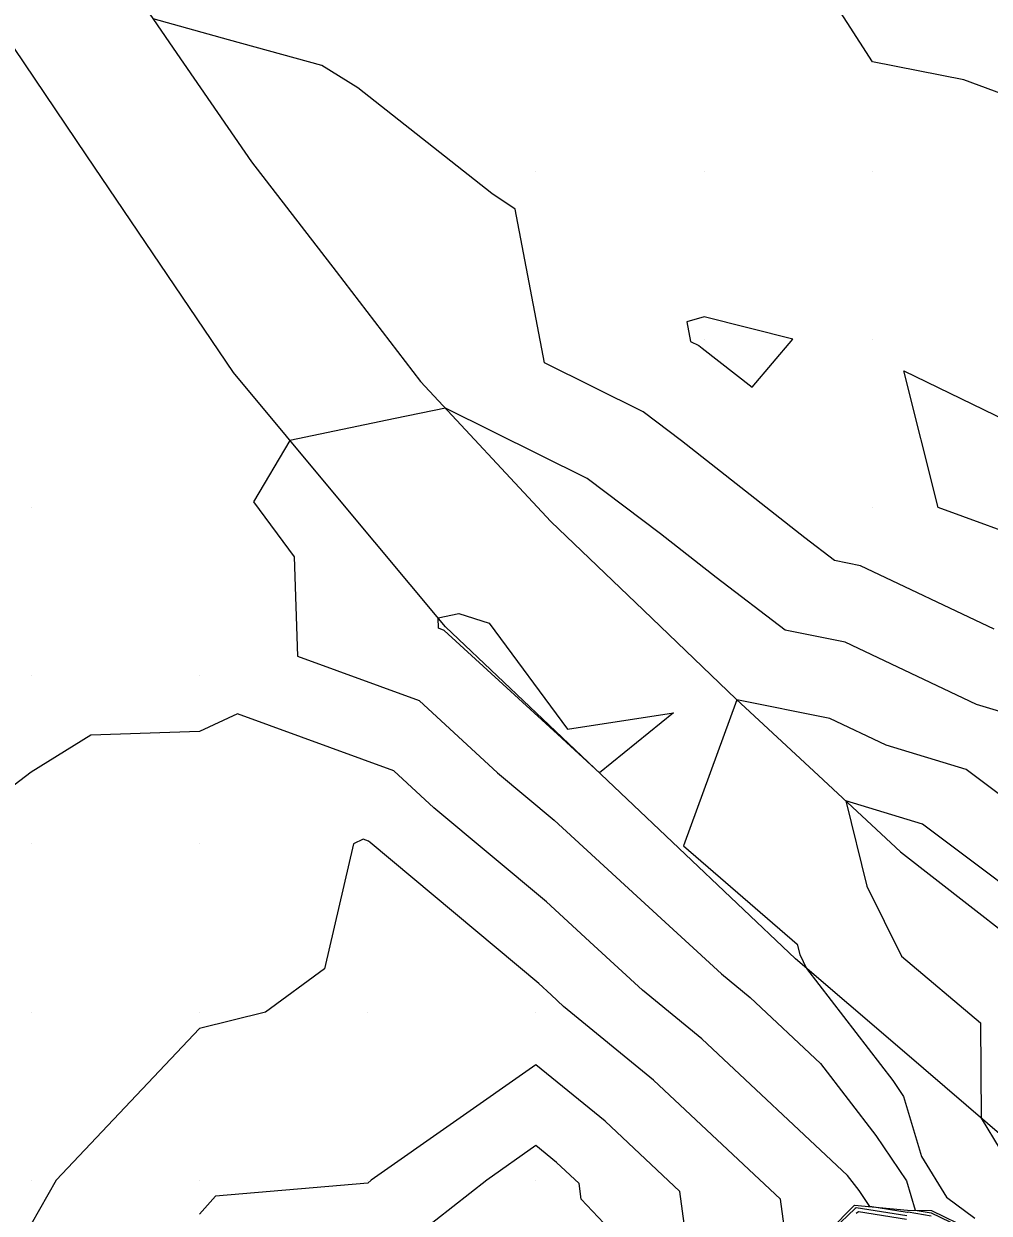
# Model space of a CAD drawing. Extents: x 2188792 to 2191981, y 386090 to 389710.
# Drawn here: x 2189149.5 to 2189206.9, y 386388 to 386458.8 of the extents above; entities that cross this region are included whole.
import ezdxf

# ---------------------------------------------------------------- set-up
doc = ezdxf.new("R2010")
doc.units = 0
for name, color, linetype in [('DTM Contours Major', 7, 'Continuous'), ('DTM Contours Minor', 7, 'Continuous'), ('Exist DTM QL2 LIDAR Elevation Point', 7, 'Continuous'), ('PH Exist DTM Breakline', 7, 'Continuous')]:
    doc.layers.add(name, color=color, linetype=linetype)

msp = doc.modelspace()

# ---------------------------------------------------------------- linework, layer by layer
at = {"layer": 'DTM Contours Major'}
for points in [[(2189181.533, 386416.256), (2189181.493, 386416.29), (2189174.529, 386422.686), (2189174.182, 386422.813), (2189174.16, 386423.429), (2189175.393, 386423.684), (2189177.195, 386423.113), (2189181.849, 386416.8), (2189188.166, 386417.78), (2189183.761, 386414.207), (2189181.533, 386416.256)], [(2189211.115, 386410.245), (2189205.559, 386414.419), (2189200.796, 386415.865), (2189197.456, 386417.45), (2189191.926, 386418.559), (2189188.752, 386409.88), (2189195.516, 386404.016), (2189195.665, 386403.414), (2189196.074, 386402.582), (2189201.201, 386395.922), (2189201.842, 386394.97), (2189202.901, 386391.398), (2189204.382, 386388.972), (2189206.068, 386387.73)], [(2189191.423, 386379.575), (2189182.667, 386388.868), (2189182.542, 386389.787), (2189181.212, 386391.035), (2189179.983, 386392.043), (2189177.053, 386389.986), (2189169.982, 386384.445)]]:
    msp.add_lwpolyline(points, dxfattribs=at)
at = {"layer": 'DTM Contours Minor'}
for points in [[(2189209.986, 386453.734), (2189205.419, 386455.426), (2189199.985, 386456.499), (2189197.726, 386459.993)], [(2189207.217, 386422.758), (2189199.286, 386426.522), (2189197.738, 386426.832), (2189195.961, 386428.183), (2189188.631, 386433.946), (2189186.352, 386435.671), (2189180.483, 386438.583), (2189178.744, 386447.735), (2189177.351, 386448.669), (2189169.387, 386454.951), (2189167.258, 386456.268), (2189161.705, 386457.804), (2189157.233, 386459.04)], [(2189195.248, 386439.991), (2189189.984, 386441.331), (2189188.951, 386441.024), (2189189.17, 386439.87), (2189189.673, 386439.621), (2189189.868, 386439.473), (2189192.832, 386437.143), (2189195.248, 386439.991)], [(2189209.986, 386427.778), (2189203.891, 386429.99), (2189201.852, 386438.124), (2189209.986, 386434.173)], [(2189208.152, 386417.682), (2189206.179, 386418.281), (2189198.371, 386421.986), (2189194.8, 386422.702), (2189190.699, 386425.819), (2189187.394, 386428.418), (2189183.03, 386431.721), (2189174.597, 386435.905), (2189171.61, 386435.286), (2189165.358, 386433.982), (2189163.193, 386430.325), (2189165.604, 386427.062), (2189165.815, 386421.149), (2189173.031, 386418.505), (2189177.702, 386414.215), (2189181.071, 386411.4), (2189185.986, 386406.879), (2189191.015, 386402.252), (2189192.717, 386400.856), (2189196.903, 386396.927), (2189200.195, 386392.651), (2189202.009, 386389.957), (2189202.53, 386388.2), (2189203.485, 386388.044), (2189205.693, 386386.972)], [(2189203.481, 386387.858), (2189202.107, 386388.083), (2189202.056, 386388.075), (2189199.832, 386388.425), (2189199.19, 386389.379), (2189198.5, 386390.275), (2189189.841, 386398.401), (2189186.321, 386401.288), (2189183.432, 386403.946), (2189180.608, 386406.544), (2189173.912, 386412.14), (2189171.534, 386414.323), (2189162.242, 386417.728), (2189159.981, 386416.663), (2189153.516, 386416.454), (2189149.98, 386414.259), (2189144.382, 386409.988)], [(2189211.776, 386404.537), (2189202.965, 386411.157), (2189198.41, 386412.54), (2189199.66, 386407.48), (2189201.71, 386403.315), (2189206.404, 386399.339), (2189206.453, 386393.678), (2189207.587, 386391.82)], [(2189202.039, 386387.866), (2189199.022, 386388.341), (2189198.962, 386388.298), (2189195.096, 386384.615), (2189194.521, 386388.855), (2189186.964, 386395.946), (2189181.627, 386400.325), (2189180.878, 386401.014), (2189180.145, 386401.688), (2189170.121, 386410.064), (2189170.037, 386410.142), (2189169.708, 386410.262), (2189169.127, 386409.988), (2189167.419, 386402.55), (2189163.905, 386399.987), (2189159.981, 386399.012), (2189151.46, 386389.986), (2189149.98, 386387.376)], [(2189188.948, 386386.249), (2189188.531, 386389.321), (2189184.088, 386393.49), (2189179.983, 386396.858), (2189170.193, 386389.986), (2189169.982, 386389.821), (2189160.932, 386389.035), (2189159.981, 386387.963)], [(2189202.021, 386387.657), (2189199.157, 386388.108), (2189199.014, 386388.007)]]:
    msp.add_lwpolyline(points, dxfattribs=at)
at = {"layer": 'Exist DTM QL2 LIDAR Elevation Point'}
for p, q in [((2189179.983, 386449.992), (2189179.983, 386449.992)), ((2189189.984, 386449.992), (2189189.984, 386449.992)), ((2189199.985, 386449.992), (2189199.985, 386449.992)), ((2189189.984, 386439.991), (2189189.984, 386439.991)), ((2189199.985, 386439.991), (2189199.985, 386439.991)), ((2189149.98, 386429.99), (2189149.98, 386429.99)), ((2189199.985, 386429.99), (2189199.985, 386429.99)), ((2189149.98, 386419.989), (2189149.98, 386419.989)), ((2189159.981, 386419.989), (2189159.981, 386419.989)), ((2189149.98, 386409.988), (2189149.98, 386409.988)), ((2189159.981, 386409.988), (2189159.981, 386409.988)), ((2189169.982, 386409.988), (2189169.982, 386409.988)), ((2189149.98, 386399.987), (2189149.98, 386399.987)), ((2189159.981, 386399.987), (2189159.981, 386399.987)), ((2189169.982, 386399.987), (2189169.982, 386399.987)), ((2189179.983, 386399.987), (2189179.983, 386399.987)), ((2189149.98, 386389.986), (2189149.98, 386389.986)), ((2189159.981, 386389.986), (2189159.981, 386389.986)), ((2189169.982, 386389.986), (2189169.982, 386389.986)), ((2189179.983, 386389.986), (2189179.983, 386389.986))]:
    msp.add_line(p, q, dxfattribs=at)
at = {"layer": 'PH Exist DTM Breakline'}
for points in [[(2189148.023, 386474.19), (2189154.208, 386463.445), (2189158.639, 386456.993), (2189163.07, 386450.541), (2189168.096, 386444.017), (2189173.121, 386437.492), (2189180.874, 386429.156), (2189186.378, 386423.878), (2189191.882, 386418.6), (2189196.773, 386414.06), (2189201.664, 386409.52), (2189212.146, 386401.347), (2189217.55, 386398.098), (2189223.063, 386396.743), (2189229.747, 386397.282), (2189238.252, 386400.999), (2189245.606, 386406.037), (2189254.6, 386412.703)], [(2189216.831, 386384.525), (2189208.093, 386392.27), (2189201.751, 386397.712), (2189195.409, 386403.153), (2189188.474, 386409.735), (2189181.539, 386416.316), (2189174.604, 386422.897), (2189168.301, 386430.454), (2189161.998, 386438.011), (2189157.643, 386444.453), (2189153.289, 386450.894), (2189148.934, 386457.335)], [(2189194.449, 386383.956), (2189198.924, 386388.512), (2189202.067, 386388.211), (2189203.488, 386388.177), (2189205.78, 386387.086)]]:
    msp.add_lwpolyline(points, dxfattribs=at)

doc.saveas('drawing.dxf')
